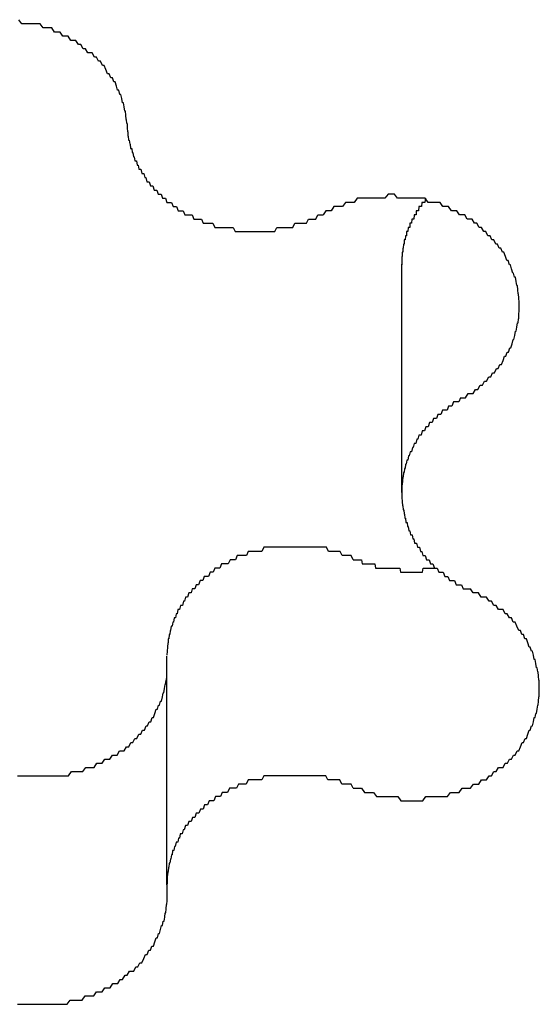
# Model space of a CAD drawing. Extents: x 1107 to 4046, y 937 to 3355.
# Tile 632 of 656: x 2217.98 to 2219.23, y 2704.02 to 2706.39. Entities that reach past the tile are written whole.
import ezdxf

# ---------------------------------------------------------------- set-up
doc = ezdxf.new("R2010")
doc.units = 0
doc.layers.add('KF_VIDA_L___C_REAR', color=7, linetype='CONTINUOUS')

# ---------------------------------------------------------------- blocks, each defined once
blk = doc.blocks.new('KF_VIDA_L___C_REAR')
at = {"layer": 'KF_VIDA_L___C_REAR'}
for p, q in [((31.919414, 1016.041648), (31.919414, 1016.591648)), ((31.354492, 1015.097802), (31.354492, 1015.647802))]:
    blk.add_line(p, q, dxfattribs=at)
for points in [[(31.2583, 1016.93, 0), (31.2579, 1016.93, 0), (31.2573, 1016.94, 0), (31.2565, 1016.94, 0), (31.2555, 1016.95, 0), (31.2543, 1016.96, 0), (31.253, 1016.96, 0), (31.2515, 1016.97, 0), (31.2497, 1016.98, 0), (31.2478, 1016.98, 0), (31.2458, 1016.99, 0), (31.2435, 1017, 0), (31.2411, 1017, 0), (31.2385, 1017.01, 0), (31.2357, 1017.01, 0), (31.2328, 1017.02, 0), (31.2297, 1017.03, 0), (31.2264, 1017.03, 0), (31.223, 1017.04, 0), (31.2194, 1017.04, 0), (31.2156, 1017.05, 0), (31.2117, 1017.05, 0), (31.2076, 1017.06, 0), (31.2033, 1017.07, 0), (31.1989, 1017.07, 0), (31.1944, 1017.08, 0), (31.1897, 1017.08, 0), (31.1849, 1017.09, 0), (31.1799, 1017.09, 0), (31.1748, 1017.1, 0), (31.1696, 1017.1, 0), (31.1642, 1017.1, 0), (31.1587, 1017.11, 0), (31.1531, 1017.11, 0), (31.1473, 1017.12, 0), (31.1415, 1017.12, 0), (31.1355, 1017.13, 0), (31.1294, 1017.13, 0), (31.1232, 1017.13, 0), (31.1169, 1017.14, 0), (31.1105, 1017.14, 0), (31.104, 1017.14, 0), (31.0974, 1017.15, 0), (31.0908, 1017.15, 0), (31.084, 1017.15, 0), (31.0772, 1017.16, 0), (31.0703, 1017.16, 0), (31.0633, 1017.16, 0), (31.0562, 1017.16, 0), (31.0491, 1017.17, 0), (31.0419, 1017.17, 0), (31.0347, 1017.17, 0), (31.0274, 1017.17, 0), (31.0201, 1017.17, 0), (31.0128, 1017.17, 0), (31.0054, 1017.17, 0), (30.9979, 1017.18, 0)], [(31.2583, 1016.93, 0), (31.2586, 1016.92, 0), (31.259, 1016.92, 0), (31.2594, 1016.91, 0), (31.2599, 1016.91, 0), (31.2605, 1016.9, 0), (31.2612, 1016.9, 0), (31.2619, 1016.89, 0), (31.2628, 1016.89, 0), (31.2637, 1016.89, 0), (31.2647, 1016.88, 0), (31.2658, 1016.88, 0), (31.267, 1016.87, 0), (31.2682, 1016.87, 0), (31.2695, 1016.87, 0), (31.2709, 1016.86, 0), (31.2724, 1016.86, 0), (31.274, 1016.85, 0), (31.2756, 1016.85, 0), (31.2773, 1016.84, 0), (31.2791, 1016.84, 0), (31.281, 1016.84, 0), (31.2829, 1016.83, 0), (31.2849, 1016.83, 0), (31.287, 1016.82, 0), (31.2892, 1016.82, 0), (31.2914, 1016.82, 0), (31.2937, 1016.81, 0), (31.2961, 1016.81, 0), (31.2986, 1016.81, 0), (31.3011, 1016.8, 0), (31.3037, 1016.8, 0), (31.3064, 1016.79, 0), (31.3091, 1016.79, 0), (31.3119, 1016.79, 0), (31.3148, 1016.78, 0), (31.3177, 1016.78, 0), (31.3208, 1016.78, 0), (31.3238, 1016.77, 0), (31.327, 1016.77, 0), (31.3302, 1016.77, 0), (31.3334, 1016.76, 0), (31.3368, 1016.76, 0), (31.3402, 1016.76, 0), (31.3436, 1016.75, 0), (31.3471, 1016.75, 0), (31.3507, 1016.75, 0), (31.3543, 1016.74, 0), (31.358, 1016.74, 0), (31.3617, 1016.74, 0), (31.3655, 1016.74, 0), (31.3694, 1016.73, 0), (31.3733, 1016.73, 0), (31.3772, 1016.73, 0), (31.3812, 1016.72, 0), (31.3852, 1016.72, 0), (31.3893, 1016.72, 0), (31.3935, 1016.72, 0), (31.3977, 1016.71, 0), (31.4019, 1016.71, 0), (31.4062, 1016.71, 0), (31.4105, 1016.71, 0), (31.4149, 1016.71, 0), (31.4193, 1016.7, 0), (31.4237, 1016.7, 0), (31.4282, 1016.7, 0), (31.4327, 1016.7, 0), (31.4372, 1016.7, 0), (31.4418, 1016.69, 0), (31.4464, 1016.69, 0), (31.4511, 1016.69, 0), (31.4558, 1016.69, 0), (31.4605, 1016.69, 0), (31.4652, 1016.69, 0), (31.47, 1016.68, 0), (31.4747, 1016.68, 0), (31.4796, 1016.68, 0), (31.4844, 1016.68, 0), (31.4893, 1016.68, 0), (31.4941, 1016.68, 0), (31.499, 1016.68, 0), (31.5039, 1016.68, 0), (31.5089, 1016.68, 0), (31.5138, 1016.68, 0), (31.5188, 1016.67, 0), (31.5237, 1016.67, 0), (31.5287, 1016.67, 0), (31.5337, 1016.67, 0), (31.5387, 1016.67, 0), (31.5437, 1016.67, 0), (31.5487, 1016.67, 0), (31.5537, 1016.67, 0), (31.5588, 1016.67, 0), (31.5638, 1016.67, 0), (31.5688, 1016.67, 0), (31.5738, 1016.67, 0), (31.5788, 1016.67, 0), (31.5839, 1016.67, 0), (31.5889, 1016.67, 0), (31.5939, 1016.67, 0), (31.5989, 1016.67, 0), (31.6039, 1016.67, 0), (31.6088, 1016.67, 0), (31.6138, 1016.67, 0), (31.6187, 1016.68, 0), (31.6237, 1016.68, 0), (31.6286, 1016.68, 0), (31.6335, 1016.68, 0), (31.6384, 1016.68, 0), (31.6433, 1016.68, 0), (31.6481, 1016.68, 0), (31.6529, 1016.68, 0), (31.6577, 1016.68, 0), (31.6625, 1016.69, 0), (31.6672, 1016.69, 0), (31.672, 1016.69, 0), (31.6767, 1016.69, 0), (31.6813, 1016.69, 0), (31.6859, 1016.69, 0), (31.6905, 1016.69, 0), (31.6951, 1016.7, 0), (31.6996, 1016.7, 0), (31.7041, 1016.7, 0), (31.7086, 1016.7, 0), (31.713, 1016.7, 0), (31.7174, 1016.71, 0), (31.7217, 1016.71, 0), (31.726, 1016.71, 0), (31.7303, 1016.71, 0)], [(32.061, 1016.27, 0), (32.0673, 1016.27, 0), (32.0734, 1016.27, 0), (32.0795, 1016.28, 0), (32.0855, 1016.28, 0), (32.0914, 1016.28, 0), (32.0971, 1016.29, 0), (32.1027, 1016.29, 0), (32.1082, 1016.3, 0), (32.1136, 1016.3, 0), (32.1188, 1016.31, 0), (32.1239, 1016.31, 0), (32.1289, 1016.32, 0), (32.1337, 1016.32, 0), (32.1384, 1016.33, 0), (32.1429, 1016.33, 0), (32.1473, 1016.34, 0), (32.1515, 1016.34, 0), (32.1556, 1016.35, 0), (32.1595, 1016.35, 0), (32.1633, 1016.36, 0), (32.1669, 1016.37, 0), (32.1704, 1016.37, 0), (32.1736, 1016.38, 0), (32.1767, 1016.38, 0), (32.1797, 1016.39, 0), (32.1824, 1016.39, 0), (32.185, 1016.4, 0), (32.1874, 1016.41, 0), (32.1897, 1016.41, 0), (32.1918, 1016.42, 0), (32.1936, 1016.43, 0), (32.1953, 1016.43, 0), (32.1969, 1016.44, 0), (32.1982, 1016.45, 0), (32.1994, 1016.45, 0), (32.2004, 1016.46, 0), (32.2012, 1016.46, 0), (32.2018, 1016.47, 0), (32.2022, 1016.48, 0), (32.2024, 1016.48, 0), (32.2025, 1016.49, 0), (32.2024, 1016.5, 0), (32.2021, 1016.5, 0), (32.2016, 1016.51, 0), (32.2009, 1016.52, 0), (32.2, 1016.52, 0), (32.199, 1016.53, 0), (32.1978, 1016.54, 0), (32.1963, 1016.54, 0), (32.1947, 1016.55, 0), (32.193, 1016.56, 0), (32.191, 1016.56, 0), (32.1889, 1016.57, 0), (32.1866, 1016.57, 0), (32.1841, 1016.58, 0), (32.1814, 1016.59, 0), (32.1786, 1016.59, 0), (32.1756, 1016.6, 0), (32.1725, 1016.6, 0), (32.1691, 1016.61, 0), (32.1656, 1016.62, 0), (32.162, 1016.62, 0), (32.1581, 1016.63, 0), (32.1542, 1016.63, 0), (32.15, 1016.64, 0), (32.1457, 1016.64, 0), (32.1413, 1016.65, 0), (32.1367, 1016.65, 0), (32.132, 1016.66, 0), (32.1271, 1016.66, 0), (32.1221, 1016.67, 0), (32.1169, 1016.67, 0), (32.1116, 1016.68, 0), (32.1062, 1016.68, 0), (32.1007, 1016.69, 0), (32.095, 1016.69, 0), (32.0892, 1016.7, 0), (32.0833, 1016.7, 0), (32.0773, 1016.7, 0), (32.0712, 1016.71, 0), (32.065, 1016.71, 0), (32.0586, 1016.71, 0), (32.0522, 1016.72, 0), (32.0457, 1016.72, 0), (32.0391, 1016.72, 0), (32.0324, 1016.73, 0), (32.0256, 1016.73, 0), (32.0187, 1016.73, 0), (32.0118, 1016.74, 0), (32.0048, 1016.74, 0), (31.9977, 1016.74, 0), (31.9906, 1016.74, 0), (31.9834, 1016.74, 0), (31.9761, 1016.75, 0), (31.9688, 1016.75, 0), (31.9615, 1016.75, 0), (31.9541, 1016.75, 0), (31.9467, 1016.75, 0), (31.9393, 1016.75, 0), (31.9318, 1016.75, 0), (31.9243, 1016.75, 0), (31.9168, 1016.75, 0), (31.9093, 1016.75, 0), (31.9018, 1016.76, 0), (31.8942, 1016.76, 0), (31.8867, 1016.76, 0), (31.8792, 1016.75, 0), (31.8717, 1016.75, 0), (31.8642, 1016.75, 0), (31.8567, 1016.75, 0), (31.8492, 1016.75, 0), (31.8418, 1016.75, 0), (31.8344, 1016.75, 0), (31.827, 1016.75, 0), (31.8197, 1016.75, 0), (31.8124, 1016.75, 0), (31.8052, 1016.74, 0), (31.798, 1016.74, 0), (31.7909, 1016.74, 0), (31.7839, 1016.74, 0), (31.7769, 1016.73, 0), (31.77, 1016.73, 0), (31.7632, 1016.73, 0), (31.7564, 1016.73, 0), (31.7497, 1016.72, 0), (31.7432, 1016.72, 0), (31.7367, 1016.72, 0), (31.7303, 1016.71, 0)], [(31.9764, 1016.75, 0), (31.9755, 1016.74, 0), (31.9747, 1016.74, 0), (31.9738, 1016.74, 0), (31.973, 1016.74, 0), (31.9721, 1016.74, 0), (31.9713, 1016.74, 0), (31.9705, 1016.74, 0), (31.9697, 1016.74, 0), (31.9689, 1016.74, 0), (31.968, 1016.74, 0), (31.9672, 1016.73, 0), (31.9665, 1016.73, 0), (31.9657, 1016.73, 0), (31.9649, 1016.73, 0), (31.9641, 1016.73, 0), (31.9633, 1016.73, 0), (31.9626, 1016.73, 0), (31.9618, 1016.73, 0), (31.9611, 1016.73, 0), (31.9603, 1016.72, 0), (31.9596, 1016.72, 0), (31.9589, 1016.72, 0), (31.9581, 1016.72, 0), (31.9574, 1016.72, 0), (31.9567, 1016.72, 0), (31.956, 1016.72, 0), (31.9553, 1016.72, 0), (31.9546, 1016.72, 0), (31.9539, 1016.71, 0), (31.9532, 1016.71, 0), (31.9526, 1016.71, 0), (31.9519, 1016.71, 0), (31.9512, 1016.71, 0), (31.9506, 1016.71, 0), (31.9499, 1016.71, 0), (31.9493, 1016.71, 0), (31.9487, 1016.7, 0), (31.948, 1016.7, 0), (31.9474, 1016.7, 0), (31.9468, 1016.7, 0), (31.9462, 1016.7, 0), (31.9456, 1016.7, 0), (31.945, 1016.7, 0), (31.9444, 1016.7, 0), (31.9438, 1016.7, 0), (31.9432, 1016.69, 0), (31.9427, 1016.69, 0), (31.9421, 1016.69, 0), (31.9415, 1016.69, 0), (31.941, 1016.69, 0), (31.9404, 1016.69, 0), (31.9399, 1016.69, 0), (31.9394, 1016.69, 0), (31.9389, 1016.68, 0), (31.9383, 1016.68, 0), (31.9378, 1016.68, 0), (31.9373, 1016.68, 0), (31.9368, 1016.68, 0), (31.9363, 1016.68, 0), (31.9359, 1016.68, 0), (31.9354, 1016.68, 0), (31.9349, 1016.68, 0), (31.9345, 1016.67, 0), (31.934, 1016.67, 0), (31.9335, 1016.67, 0), (31.9331, 1016.67, 0), (31.9327, 1016.67, 0), (31.9322, 1016.67, 0), (31.9318, 1016.67, 0), (31.9314, 1016.67, 0), (31.931, 1016.66, 0), (31.9306, 1016.66, 0), (31.9302, 1016.66, 0), (31.9298, 1016.66, 0), (31.9294, 1016.66, 0), (31.9291, 1016.66, 0), (31.9287, 1016.66, 0), (31.9283, 1016.66, 0), (31.928, 1016.65, 0), (31.9276, 1016.65, 0), (31.9273, 1016.65, 0), (31.927, 1016.65, 0), (31.9267, 1016.65, 0), (31.9263, 1016.65, 0), (31.926, 1016.65, 0), (31.9257, 1016.65, 0), (31.9254, 1016.64, 0), (31.9251, 1016.64, 0), (31.9249, 1016.64, 0), (31.9246, 1016.64, 0), (31.9243, 1016.64, 0), (31.9241, 1016.64, 0), (31.9238, 1016.64, 0), (31.9236, 1016.64, 0), (31.9233, 1016.63, 0), (31.9231, 1016.63, 0), (31.9229, 1016.63, 0), (31.9226, 1016.63, 0), (31.9224, 1016.63, 0), (31.9222, 1016.63, 0), (31.922, 1016.63, 0), (31.9218, 1016.62, 0), (31.9217, 1016.62, 0), (31.9215, 1016.62, 0), (31.9213, 1016.62, 0), (31.9211, 1016.62, 0), (31.921, 1016.62, 0), (31.9208, 1016.62, 0), (31.9207, 1016.62, 0), (31.9206, 1016.61, 0), (31.9205, 1016.61, 0), (31.9203, 1016.61, 0), (31.9202, 1016.61, 0), (31.9201, 1016.61, 0), (31.92, 1016.61, 0), (31.9199, 1016.61, 0), (31.9198, 1016.61, 0), (31.9198, 1016.6, 0), (31.9197, 1016.6, 0), (31.9196, 1016.6, 0), (31.9196, 1016.6, 0), (31.9195, 1016.6, 0), (31.9195, 1016.6, 0), (31.9195, 1016.6, 0), (31.9194, 1016.6, 0), (31.9194, 1016.59, 0), (31.9194, 1016.59, 0), (31.9194, 1016.59, 0)], [(32.061, 1016.27, 0), (32.0568, 1016.26, 0), (32.0526, 1016.26, 0), (32.0485, 1016.26, 0), (32.0444, 1016.26, 0), (32.0404, 1016.25, 0), (32.0364, 1016.25, 0), (32.0325, 1016.25, 0), (32.0286, 1016.24, 0), (32.0248, 1016.24, 0), (32.0211, 1016.24, 0), (32.0173, 1016.24, 0), (32.0137, 1016.23, 0), (32.0101, 1016.23, 0), (32.0066, 1016.23, 0), (32.0031, 1016.22, 0), (31.9997, 1016.22, 0), (31.9963, 1016.22, 0), (31.993, 1016.21, 0), (31.9898, 1016.21, 0), (31.9866, 1016.21, 0), (31.9835, 1016.2, 0), (31.9805, 1016.2, 0), (31.9775, 1016.2, 0), (31.9746, 1016.19, 0), (31.9718, 1016.19, 0), (31.969, 1016.19, 0), (31.9663, 1016.18, 0), (31.9637, 1016.18, 0), (31.9611, 1016.18, 0), (31.9586, 1016.17, 0), (31.9562, 1016.17, 0), (31.9538, 1016.16, 0), (31.9516, 1016.16, 0), (31.9494, 1016.16, 0), (31.9472, 1016.15, 0), (31.9452, 1016.15, 0), (31.9432, 1016.14, 0), (31.9413, 1016.14, 0), (31.9395, 1016.14, 0), (31.9377, 1016.13, 0), (31.9361, 1016.13, 0), (31.9345, 1016.12, 0), (31.933, 1016.12, 0), (31.9315, 1016.12, 0), (31.9302, 1016.11, 0), (31.9289, 1016.11, 0), (31.9277, 1016.1, 0), (31.9266, 1016.1, 0), (31.9255, 1016.09, 0), (31.9246, 1016.09, 0), (31.9237, 1016.09, 0), (31.9229, 1016.08, 0), (31.9222, 1016.08, 0), (31.9216, 1016.07, 0), (31.921, 1016.07, 0), (31.9205, 1016.06, 0), (31.9201, 1016.06, 0), (31.9198, 1016.06, 0), (31.9196, 1016.05, 0), (31.9195, 1016.05, 0), (31.9194, 1016.04, 0), (31.9194, 1016.04, 0), (31.9195, 1016.03, 0), (31.9197, 1016.03, 0), (31.92, 1016.03, 0), (31.9203, 1016.02, 0), (31.9208, 1016.02, 0), (31.9213, 1016.01, 0), (31.9219, 1016.01, 0), (31.9226, 1016, 0), (31.9233, 1016, 0), (31.9242, 1016, 0), (31.9251, 1015.99, 0), (31.9261, 1015.99, 0), (31.9272, 1015.98, 0), (31.9283, 1015.98, 0), (31.9296, 1015.97, 0), (31.9309, 1015.97, 0), (31.9323, 1015.97, 0), (31.9338, 1015.96, 0), (31.9353, 1015.96, 0), (31.937, 1015.95, 0), (31.9387, 1015.95, 0), (31.9405, 1015.94, 0), (31.9423, 1015.94, 0), (31.9443, 1015.94, 0), (31.9463, 1015.93, 0), (31.9484, 1015.93, 0), (31.9506, 1015.92, 0), (31.9528, 1015.92, 0), (31.9551, 1015.92, 0), (31.9575, 1015.91, 0), (31.96, 1015.91, 0), (31.9625, 1015.91, 0), (31.9651, 1015.9, 0), (31.9678, 1015.9, 0), (31.9705, 1015.89, 0), (31.9733, 1015.89, 0), (31.9762, 1015.89, 0), (31.9791, 1015.88, 0), (31.9821, 1015.88, 0), (31.9852, 1015.88, 0), (31.9884, 1015.87, 0), (31.9916, 1015.87, 0), (31.9948, 1015.87, 0), (31.9982, 1015.86, 0), (32.0015, 1015.86, 0), (32.005, 1015.86, 0), (32.0085, 1015.85, 0), (32.0121, 1015.85, 0), (32.0157, 1015.85, 0), (32.0194, 1015.85, 0), (32.0231, 1015.84, 0), (32.0269, 1015.84, 0), (32.0307, 1015.84, 0), (32.0346, 1015.83, 0), (32.0386, 1015.83, 0), (32.0426, 1015.83, 0), (32.0466, 1015.83, 0), (32.0507, 1015.82, 0), (32.0549, 1015.82, 0), (32.059, 1015.82, 0), (32.0633, 1015.82, 0), (32.0676, 1015.81, 0), (32.0719, 1015.81, 0), (32.0762, 1015.81, 0), (32.0806, 1015.81, 0), (32.0851, 1015.81, 0)], [(31.8026, 1015.88, 0), (31.7982, 1015.89, 0), (31.7938, 1015.89, 0), (31.7894, 1015.89, 0), (31.7849, 1015.89, 0), (31.7804, 1015.89, 0), (31.7758, 1015.89, 0), (31.7713, 1015.9, 0), (31.7667, 1015.9, 0), (31.762, 1015.9, 0), (31.7574, 1015.9, 0), (31.7527, 1015.9, 0), (31.748, 1015.9, 0), (31.7433, 1015.9, 0), (31.7385, 1015.91, 0), (31.7338, 1015.91, 0), (31.729, 1015.91, 0), (31.7242, 1015.91, 0), (31.7194, 1015.91, 0), (31.7145, 1015.91, 0), (31.7097, 1015.91, 0), (31.7048, 1015.91, 0), (31.7, 1015.91, 0), (31.6951, 1015.91, 0), (31.6902, 1015.91, 0), (31.6853, 1015.91, 0), (31.6804, 1015.91, 0), (31.6755, 1015.91, 0), (31.6706, 1015.91, 0), (31.6657, 1015.91, 0), (31.6608, 1015.91, 0), (31.6559, 1015.91, 0), (31.6509, 1015.91, 0), (31.646, 1015.91, 0), (31.6411, 1015.91, 0), (31.6362, 1015.91, 0), (31.6313, 1015.91, 0), (31.6265, 1015.91, 0), (31.6216, 1015.91, 0), (31.6167, 1015.91, 0), (31.6119, 1015.91, 0), (31.607, 1015.91, 0), (31.6022, 1015.91, 0), (31.5974, 1015.91, 0), (31.5926, 1015.91, 0), (31.5878, 1015.91, 0), (31.583, 1015.9, 0), (31.5783, 1015.9, 0), (31.5736, 1015.9, 0), (31.5689, 1015.9, 0), (31.5642, 1015.9, 0), (31.5596, 1015.9, 0), (31.5549, 1015.9, 0), (31.5503, 1015.9, 0), (31.5458, 1015.89, 0), (31.5412, 1015.89, 0), (31.5367, 1015.89, 0), (31.5323, 1015.89, 0), (31.5278, 1015.89, 0), (31.5234, 1015.89, 0), (31.5191, 1015.88, 0), (31.5147, 1015.88, 0), (31.5104, 1015.88, 0), (31.5062, 1015.88, 0), (31.5019, 1015.87, 0), (31.4978, 1015.87, 0), (31.4936, 1015.87, 0), (31.4895, 1015.87, 0), (31.4855, 1015.87, 0), (31.4815, 1015.86, 0), (31.4775, 1015.86, 0), (31.4736, 1015.86, 0), (31.4698, 1015.86, 0), (31.466, 1015.85, 0), (31.4622, 1015.85, 0), (31.4585, 1015.85, 0), (31.4548, 1015.84, 0), (31.4512, 1015.84, 0), (31.4477, 1015.84, 0), (31.4442, 1015.84, 0), (31.4407, 1015.83, 0), (31.4373, 1015.83, 0), (31.434, 1015.83, 0), (31.4307, 1015.82, 0), (31.4275, 1015.82, 0), (31.4244, 1015.82, 0), (31.4213, 1015.81, 0), (31.4183, 1015.81, 0), (31.4153, 1015.81, 0), (31.4124, 1015.8, 0), (31.4095, 1015.8, 0), (31.4068, 1015.8, 0), (31.4041, 1015.79, 0), (31.4014, 1015.79, 0), (31.3988, 1015.79, 0), (31.3963, 1015.78, 0), (31.3939, 1015.78, 0), (31.3915, 1015.77, 0), (31.3892, 1015.77, 0), (31.387, 1015.77, 0), (31.3848, 1015.76, 0), (31.3827, 1015.76, 0), (31.3807, 1015.76, 0), (31.3787, 1015.75, 0), (31.3769, 1015.75, 0), (31.3751, 1015.74, 0), (31.3733, 1015.74, 0), (31.3717, 1015.74, 0), (31.3701, 1015.73, 0), (31.3686, 1015.73, 0), (31.3671, 1015.72, 0), (31.3658, 1015.72, 0), (31.3645, 1015.72, 0), (31.3633, 1015.71, 0), (31.3622, 1015.71, 0), (31.3611, 1015.7, 0), (31.3601, 1015.7, 0), (31.3592, 1015.69, 0), (31.3584, 1015.69, 0), (31.3577, 1015.69, 0), (31.357, 1015.68, 0), (31.3564, 1015.68, 0), (31.3559, 1015.67, 0), (31.3555, 1015.67, 0), (31.3551, 1015.66, 0), (31.3548, 1015.66, 0), (31.3546, 1015.66, 0), (31.3545, 1015.65, 0), (31.3545, 1015.65, 0)], [(31.8026, 1015.88, 0), (31.8041, 1015.88, 0), (31.8055, 1015.88, 0), (31.8069, 1015.88, 0), (31.8084, 1015.88, 0), (31.8098, 1015.88, 0), (31.8113, 1015.88, 0), (31.8127, 1015.88, 0), (31.8142, 1015.88, 0), (31.8157, 1015.88, 0), (31.8171, 1015.88, 0), (31.8186, 1015.88, 0), (31.8201, 1015.88, 0), (31.8216, 1015.88, 0), (31.823, 1015.88, 0), (31.8245, 1015.87, 0), (31.826, 1015.87, 0), (31.8275, 1015.87, 0), (31.829, 1015.87, 0), (31.8305, 1015.87, 0), (31.832, 1015.87, 0), (31.8335, 1015.87, 0), (31.835, 1015.87, 0), (31.8365, 1015.87, 0), (31.8381, 1015.87, 0), (31.8396, 1015.87, 0), (31.8411, 1015.87, 0), (31.8426, 1015.87, 0), (31.8441, 1015.87, 0), (31.8457, 1015.87, 0), (31.8472, 1015.87, 0), (31.8487, 1015.87, 0), (31.8503, 1015.87, 0), (31.8518, 1015.87, 0), (31.8533, 1015.87, 0), (31.8549, 1015.87, 0), (31.8564, 1015.86, 0), (31.858, 1015.86, 0), (31.8595, 1015.86, 0), (31.8611, 1015.86, 0), (31.8626, 1015.86, 0), (31.8642, 1015.86, 0), (31.8658, 1015.86, 0), (31.8673, 1015.86, 0), (31.8689, 1015.86, 0), (31.8705, 1015.86, 0), (31.872, 1015.86, 0), (31.8736, 1015.86, 0), (31.8752, 1015.86, 0), (31.8767, 1015.86, 0), (31.8783, 1015.86, 0), (31.8799, 1015.86, 0), (31.8815, 1015.86, 0), (31.8831, 1015.86, 0), (31.8846, 1015.86, 0), (31.8862, 1015.86, 0), (31.8878, 1015.86, 0), (31.8894, 1015.86, 0), (31.891, 1015.86, 0), (31.8926, 1015.86, 0), (31.8942, 1015.86, 0), (31.8958, 1015.86, 0), (31.8974, 1015.86, 0), (31.899, 1015.86, 0), (31.9006, 1015.86, 0), (31.9022, 1015.86, 0), (31.9038, 1015.86, 0), (31.9054, 1015.86, 0), (31.907, 1015.86, 0), (31.9086, 1015.86, 0), (31.9102, 1015.86, 0), (31.9118, 1015.86, 0), (31.9134, 1015.86, 0), (31.915, 1015.86, 0), (31.9166, 1015.85, 0), (31.9182, 1015.85, 0), (31.9198, 1015.85, 0), (31.9214, 1015.85, 0), (31.923, 1015.85, 0), (31.9246, 1015.85, 0), (31.9263, 1015.85, 0), (31.9279, 1015.85, 0), (31.9295, 1015.85, 0), (31.9311, 1015.85, 0), (31.9327, 1015.85, 0), (31.9343, 1015.85, 0), (31.9359, 1015.85, 0), (31.9376, 1015.85, 0), (31.9392, 1015.85, 0), (31.9408, 1015.85, 0), (31.9424, 1015.85, 0), (31.944, 1015.85, 0), (31.9456, 1015.85, 0), (31.9472, 1015.85, 0), (31.9489, 1015.85, 0), (31.9505, 1015.85, 0), (31.9521, 1015.85, 0), (31.9537, 1015.85, 0), (31.9553, 1015.85, 0), (31.9569, 1015.85, 0), (31.9585, 1015.85, 0), (31.9601, 1015.85, 0), (31.9618, 1015.85, 0), (31.9634, 1015.85, 0), (31.965, 1015.85, 0), (31.9666, 1015.85, 0), (31.9682, 1015.85, 0), (31.9698, 1015.85, 0), (31.9714, 1015.86, 0), (31.973, 1015.86, 0), (31.9746, 1015.86, 0), (31.9762, 1015.86, 0), (31.9778, 1015.86, 0), (31.9795, 1015.86, 0), (31.9811, 1015.86, 0), (31.9827, 1015.86, 0), (31.9843, 1015.86, 0), (31.9859, 1015.86, 0), (31.9875, 1015.86, 0), (31.9891, 1015.86, 0), (31.9907, 1015.86, 0), (31.9922, 1015.86, 0), (31.9938, 1015.86, 0), (31.9954, 1015.86, 0), (31.997, 1015.86, 0), (31.9986, 1015.86, 0), (32.0002, 1015.86, 0), (32.0018, 1015.86, 0), (32.0034, 1015.86, 0)], [(31.8026, 1015.33, 0), (31.8093, 1015.33, 0), (31.8162, 1015.33, 0), (31.823, 1015.33, 0), (31.83, 1015.32, 0), (31.837, 1015.32, 0), (31.8441, 1015.32, 0), (31.8513, 1015.32, 0), (31.8585, 1015.31, 0), (31.8657, 1015.31, 0), (31.8731, 1015.31, 0), (31.8804, 1015.31, 0), (31.8878, 1015.31, 0), (31.8952, 1015.31, 0), (31.9027, 1015.31, 0), (31.9101, 1015.31, 0), (31.9176, 1015.3, 0), (31.9251, 1015.3, 0), (31.9327, 1015.3, 0), (31.9402, 1015.3, 0), (31.9477, 1015.3, 0), (31.9553, 1015.3, 0), (31.9628, 1015.3, 0), (31.9703, 1015.3, 0), (31.9778, 1015.31, 0), (31.9853, 1015.31, 0), (31.9927, 1015.31, 0), (32.0001, 1015.31, 0), (32.0075, 1015.31, 0), (32.0149, 1015.31, 0), (32.0222, 1015.31, 0), (32.0294, 1015.31, 0), (32.0366, 1015.32, 0), (32.0438, 1015.32, 0), (32.0509, 1015.32, 0), (32.0579, 1015.32, 0), (32.0649, 1015.33, 0), (32.0718, 1015.33, 0), (32.0786, 1015.33, 0), (32.0853, 1015.33, 0), (32.0919, 1015.34, 0), (32.0985, 1015.34, 0), (32.1049, 1015.34, 0), (32.1113, 1015.35, 0), (32.1176, 1015.35, 0), (32.1237, 1015.35, 0), (32.1298, 1015.36, 0), (32.1357, 1015.36, 0), (32.1415, 1015.37, 0), (32.1472, 1015.37, 0), (32.1528, 1015.38, 0), (32.1583, 1015.38, 0), (32.1636, 1015.38, 0), (32.1688, 1015.39, 0), (32.1738, 1015.39, 0), (32.1787, 1015.4, 0), (32.1835, 1015.4, 0), (32.1882, 1015.41, 0), (32.1926, 1015.41, 0), (32.197, 1015.42, 0), (32.2012, 1015.42, 0), (32.2052, 1015.43, 0), (32.2091, 1015.44, 0), (32.2128, 1015.44, 0), (32.2163, 1015.45, 0), (32.2197, 1015.45, 0), (32.2229, 1015.46, 0), (32.226, 1015.47, 0), (32.2288, 1015.47, 0), (32.2315, 1015.48, 0), (32.2341, 1015.48, 0), (32.2364, 1015.49, 0), (32.2386, 1015.5, 0), (32.2406, 1015.5, 0), (32.2425, 1015.51, 0), (32.2441, 1015.51, 0), (32.2456, 1015.52, 0), (32.2469, 1015.53, 0), (32.248, 1015.53, 0), (32.2489, 1015.54, 0), (32.2496, 1015.55, 0), (32.2502, 1015.55, 0), (32.2505, 1015.56, 0), (32.2507, 1015.57, 0), (32.2507, 1015.57, 0), (32.2505, 1015.58, 0), (32.2502, 1015.59, 0), (32.2496, 1015.59, 0), (32.2489, 1015.6, 0), (32.2479, 1015.61, 0), (32.2468, 1015.61, 0), (32.2455, 1015.62, 0), (32.2441, 1015.62, 0), (32.2424, 1015.63, 0), (32.2406, 1015.64, 0), (32.2386, 1015.64, 0), (32.2364, 1015.65, 0), (32.234, 1015.66, 0), (32.2315, 1015.66, 0), (32.2288, 1015.67, 0), (32.2259, 1015.67, 0), (32.2228, 1015.68, 0), (32.2196, 1015.69, 0), (32.2162, 1015.69, 0), (32.2126, 1015.7, 0), (32.2089, 1015.7, 0), (32.2051, 1015.71, 0), (32.201, 1015.71, 0), (32.1968, 1015.72, 0), (32.1925, 1015.73, 0), (32.188, 1015.73, 0), (32.1834, 1015.74, 0), (32.1786, 1015.74, 0), (32.1737, 1015.75, 0), (32.1686, 1015.75, 0), (32.1634, 1015.76, 0), (32.1581, 1015.76, 0), (32.1526, 1015.76, 0), (32.147, 1015.77, 0), (32.1413, 1015.77, 0), (32.1355, 1015.78, 0), (32.1296, 1015.78, 0), (32.1235, 1015.79, 0), (32.1174, 1015.79, 0), (32.1111, 1015.79, 0), (32.1047, 1015.8, 0), (32.0983, 1015.8, 0), (32.0917, 1015.8, 0), (32.0851, 1015.81, 0)], [(30.9947, 1015.36, 0), (31.0019, 1015.36, 0), (31.0091, 1015.36, 0), (31.0163, 1015.36, 0), (31.0236, 1015.36, 0), (31.0308, 1015.36, 0), (31.0381, 1015.36, 0), (31.0453, 1015.36, 0), (31.0526, 1015.36, 0), (31.0599, 1015.36, 0), (31.0671, 1015.36, 0), (31.0744, 1015.36, 0), (31.0816, 1015.36, 0), (31.0888, 1015.36, 0), (31.096, 1015.36, 0), (31.1032, 1015.36, 0), (31.1103, 1015.36, 0), (31.1174, 1015.36, 0), (31.1245, 1015.37, 0), (31.1315, 1015.37, 0), (31.1385, 1015.37, 0), (31.1454, 1015.37, 0), (31.1523, 1015.37, 0), (31.1591, 1015.38, 0), (31.1658, 1015.38, 0), (31.1725, 1015.38, 0), (31.1791, 1015.38, 0), (31.1857, 1015.39, 0), (31.1921, 1015.39, 0), (31.1985, 1015.39, 0), (31.2048, 1015.4, 0), (31.211, 1015.4, 0), (31.2171, 1015.4, 0), (31.2232, 1015.41, 0), (31.2291, 1015.41, 0), (31.2349, 1015.41, 0), (31.2406, 1015.42, 0), (31.2462, 1015.42, 0), (31.2517, 1015.42, 0), (31.2571, 1015.43, 0), (31.2624, 1015.43, 0), (31.2675, 1015.44, 0), (31.2725, 1015.44, 0), (31.2774, 1015.45, 0), (31.2822, 1015.45, 0), (31.2868, 1015.46, 0), (31.2914, 1015.46, 0), (31.2957, 1015.47, 0), (31.3, 1015.47, 0), (31.304, 1015.48, 0), (31.308, 1015.48, 0), (31.3118, 1015.49, 0), (31.3154, 1015.49, 0), (31.3189, 1015.5, 0), (31.3223, 1015.5, 0), (31.3255, 1015.51, 0), (31.3285, 1015.52, 0), (31.3314, 1015.52, 0), (31.3341, 1015.53, 0), (31.3367, 1015.53, 0), (31.3391, 1015.54, 0), (31.3413, 1015.54, 0), (31.3434, 1015.55, 0), (31.3453, 1015.56, 0), (31.347, 1015.56, 0), (31.3486, 1015.57, 0), (31.35, 1015.58, 0), (31.3513, 1015.58, 0), (31.3523, 1015.59, 0), (31.3532, 1015.59, 0), (31.3539, 1015.6, 0), (31.3545, 1015.61, 0)], [(31.8026, 1015.33, 0), (31.7981, 1015.34, 0), (31.7936, 1015.34, 0), (31.7891, 1015.34, 0), (31.7845, 1015.34, 0), (31.7799, 1015.34, 0), (31.7752, 1015.34, 0), (31.7706, 1015.35, 0), (31.7658, 1015.35, 0), (31.7611, 1015.35, 0), (31.7563, 1015.35, 0), (31.7516, 1015.35, 0), (31.7467, 1015.35, 0), (31.7419, 1015.35, 0), (31.7371, 1015.36, 0), (31.7322, 1015.36, 0), (31.7273, 1015.36, 0), (31.7224, 1015.36, 0), (31.7174, 1015.36, 0), (31.7125, 1015.36, 0), (31.7075, 1015.36, 0), (31.7026, 1015.36, 0), (31.6976, 1015.36, 0), (31.6926, 1015.36, 0), (31.6876, 1015.36, 0), (31.6826, 1015.36, 0), (31.6776, 1015.36, 0), (31.6726, 1015.36, 0), (31.6675, 1015.36, 0), (31.6625, 1015.36, 0), (31.6575, 1015.36, 0), (31.6525, 1015.36, 0), (31.6475, 1015.36, 0), (31.6424, 1015.36, 0), (31.6374, 1015.36, 0), (31.6324, 1015.36, 0), (31.6274, 1015.36, 0), (31.6225, 1015.36, 0), (31.6175, 1015.36, 0), (31.6125, 1015.36, 0), (31.6076, 1015.36, 0), (31.6026, 1015.36, 0), (31.5977, 1015.36, 0), (31.5928, 1015.36, 0), (31.5879, 1015.36, 0), (31.5831, 1015.35, 0), (31.5782, 1015.35, 0), (31.5734, 1015.35, 0), (31.5686, 1015.35, 0), (31.5638, 1015.35, 0), (31.5591, 1015.35, 0), (31.5543, 1015.35, 0), (31.5497, 1015.35, 0), (31.545, 1015.34, 0), (31.5404, 1015.34, 0), (31.5358, 1015.34, 0), (31.5312, 1015.34, 0), (31.5267, 1015.34, 0), (31.5222, 1015.33, 0), (31.5177, 1015.33, 0), (31.5133, 1015.33, 0), (31.5089, 1015.33, 0), (31.5046, 1015.33, 0), (31.5003, 1015.32, 0), (31.496, 1015.32, 0), (31.4918, 1015.32, 0), (31.4877, 1015.32, 0), (31.4836, 1015.31, 0), (31.4795, 1015.31, 0), (31.4755, 1015.31, 0), (31.4715, 1015.31, 0), (31.4676, 1015.3, 0), (31.4637, 1015.3, 0), (31.4599, 1015.3, 0), (31.4561, 1015.3, 0), (31.4524, 1015.29, 0), (31.4488, 1015.29, 0), (31.4452, 1015.29, 0), (31.4416, 1015.28, 0), (31.4382, 1015.28, 0), (31.4348, 1015.28, 0), (31.4314, 1015.27, 0), (31.4281, 1015.27, 0), (31.4249, 1015.27, 0), (31.4217, 1015.26, 0), (31.4186, 1015.26, 0), (31.4156, 1015.26, 0), (31.4126, 1015.25, 0), (31.4097, 1015.25, 0), (31.4068, 1015.25, 0), (31.4041, 1015.24, 0), (31.4014, 1015.24, 0), (31.3987, 1015.24, 0), (31.3962, 1015.23, 0), (31.3937, 1015.23, 0), (31.3913, 1015.22, 0), (31.3889, 1015.22, 0), (31.3866, 1015.22, 0), (31.3844, 1015.21, 0), (31.3823, 1015.21, 0), (31.3803, 1015.2, 0), (31.3783, 1015.2, 0), (31.3764, 1015.2, 0), (31.3746, 1015.19, 0), (31.3728, 1015.19, 0), (31.3711, 1015.18, 0), (31.3696, 1015.18, 0), (31.368, 1015.18, 0), (31.3666, 1015.17, 0), (31.3652, 1015.17, 0), (31.364, 1015.16, 0), (31.3628, 1015.16, 0), (31.3617, 1015.15, 0), (31.3606, 1015.15, 0), (31.3597, 1015.15, 0), (31.3588, 1015.14, 0), (31.358, 1015.14, 0), (31.3573, 1015.13, 0), (31.3566, 1015.13, 0), (31.3561, 1015.12, 0), (31.3556, 1015.12, 0), (31.3552, 1015.12, 0), (31.3549, 1015.11, 0), (31.3547, 1015.11, 0), (31.3546, 1015.1, 0), (31.3545, 1015.1, 0), (31.3545, 1015.09, 0), (31.3546, 1015.09, 0), (31.3548, 1015.09, 0)], [(30.9946, 1014.81, 0), (31.0021, 1014.81, 0), (31.0095, 1014.81, 0), (31.017, 1014.81, 0), (31.0245, 1014.81, 0), (31.032, 1014.81, 0), (31.0396, 1014.81, 0), (31.0471, 1014.81, 0), (31.0546, 1014.81, 0), (31.0622, 1014.81, 0), (31.0697, 1014.81, 0), (31.0772, 1014.81, 0), (31.0847, 1014.81, 0), (31.0921, 1014.81, 0), (31.0996, 1014.81, 0), (31.107, 1014.81, 0), (31.1144, 1014.81, 0), (31.1217, 1014.82, 0), (31.129, 1014.82, 0), (31.1362, 1014.82, 0), (31.1434, 1014.82, 0), (31.1505, 1014.82, 0), (31.1576, 1014.83, 0), (31.1646, 1014.83, 0), (31.1716, 1014.83, 0), (31.1784, 1014.83, 0), (31.1852, 1014.84, 0), (31.1919, 1014.84, 0), (31.1985, 1014.84, 0), (31.205, 1014.85, 0), (31.2115, 1014.85, 0), (31.2178, 1014.85, 0), (31.224, 1014.86, 0), (31.2301, 1014.86, 0), (31.2361, 1014.86, 0), (31.242, 1014.87, 0), (31.2478, 1014.87, 0), (31.2535, 1014.88, 0), (31.259, 1014.88, 0), (31.2644, 1014.89, 0), (31.2697, 1014.89, 0), (31.2749, 1014.89, 0), (31.2799, 1014.9, 0), (31.2847, 1014.9, 0), (31.2895, 1014.91, 0), (31.2941, 1014.91, 0), (31.2985, 1014.92, 0), (31.3028, 1014.93, 0), (31.3069, 1014.93, 0), (31.3109, 1014.94, 0), (31.3147, 1014.94, 0), (31.3183, 1014.95, 0), (31.3218, 1014.95, 0), (31.3252, 1014.96, 0), (31.3283, 1014.97, 0), (31.3313, 1014.97, 0), (31.3341, 1014.98, 0), (31.3368, 1014.98, 0), (31.3393, 1014.99, 0), (31.3416, 1015, 0), (31.3437, 1015, 0), (31.3456, 1015.01, 0), (31.3474, 1015.01, 0), (31.349, 1015.02, 0), (31.3504, 1015.03, 0), (31.3516, 1015.03, 0), (31.3527, 1015.04, 0), (31.3535, 1015.05, 0), (31.3542, 1015.05, 0), (31.3547, 1015.06, 0), (31.355, 1015.07, 0), (31.3551, 1015.07, 0), (31.3551, 1015.08, 0), (31.3548, 1015.09, 0)]]:
    blk.add_polyline3d(points, dxfattribs=at)

msp = doc.modelspace()

# ---------------------------------------------------------------- block references
at = {"layer": 'KF_VIDA_L___C_REAR'}
msp.add_blockref('KF_VIDA_L___C_REAR', (2186.9791, 1689.2132), dxfattribs=at)

doc.saveas('drawing.dxf')
